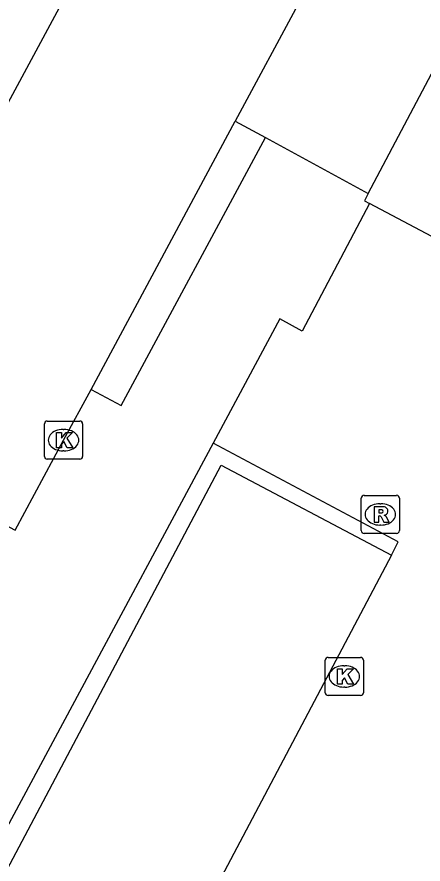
# Model space of a CAD drawing. Extents: x 159489 to 160304, y 383826 to 384530.
# Drawn here: x 159642.18 to 159652.84, y 384196.3 to 384218.51 of the extents above; entities that cross this region are included whole.
import ezdxf

# ---------------------------------------------------------------- set-up
doc = ezdxf.new("R2010")
doc.units = 0
for name, color, linetype in [('IMGEO_Kolk', 7, 'Continuous'), ('IMGEO_Pand', 7, 'Continuous'), ('IMGEO_Parkeervlak_open', 7, 'Continuous'), ('IMGEO_Rijbaan_lokaal_gesloten', 7, 'Continuous'), ('IMGEO_Rijbaan_lokaal_open', 7, 'Continuous'), ('IMGEO_Rioolput', 7, 'Continuous'), ('IMGEO_Voetpad_open', 7, 'Continuous')]:
    doc.layers.add(name, color=color, linetype=linetype)

msp = doc.modelspace()

# ---------------------------------------------------------------- linework, layer by layer
at = {"layer": 'IMGEO_Kolk'}
for p, q in [((159642.903, 384206.99), (159642.903, 384207.842)), ((159642.978, 384207.916), (159643.83, 384207.916)), ((159643.904, 384207.842), (159643.904, 384206.99)), ((159643.391, 384207.696), (159643.416, 384207.696)), ((159643.414, 384207.136), (159643.389, 384207.136)), ((159643.83, 384206.916), (159642.978, 384206.916)), ((159650.27, 384200.794), (159650.27, 384201.646)), ((159650.345, 384201.72), (159651.197, 384201.72)), ((159651.271, 384201.646), (159651.271, 384200.794)), ((159650.758, 384201.5), (159650.783, 384201.5)), ((159650.781, 384200.94), (159650.756, 384200.94)), ((159651.197, 384200.72), (159650.345, 384200.72))]:
    msp.add_line(p, q, dxfattribs=at)
for points in [[(159642.903, 384206.99), (159642.903, 384207.842)], [(159642.978, 384207.916), (159643.83, 384207.916)], [(159643.904, 384207.842), (159643.904, 384206.99)], [(159643.224, 384207.616), (159643.347, 384207.616), (159643.347, 384207.465), (159643.477, 384207.616), (159643.641, 384207.616), (159643.495, 384207.465), (159643.648, 384207.216), (159643.496, 384207.216), (159643.411, 384207.38), (159643.347, 384207.313), (159643.347, 384207.216), (159643.224, 384207.216), (159643.224, 384207.616)], [(159643.83, 384206.916), (159642.978, 384206.916)], [(159650.27, 384200.794), (159650.27, 384201.646)], [(159650.345, 384201.72), (159651.197, 384201.72)], [(159651.271, 384201.646), (159651.271, 384200.794)], [(159650.591, 384201.42), (159650.714, 384201.42), (159650.714, 384201.269), (159650.844, 384201.42), (159651.008, 384201.42), (159650.862, 384201.269), (159651.015, 384201.02), (159650.863, 384201.02), (159650.778, 384201.184), (159650.714, 384201.117), (159650.714, 384201.02), (159650.591, 384201.02), (159650.591, 384201.42)], [(159651.197, 384200.72), (159650.345, 384200.72)]]:
    msp.add_lwpolyline(points, dxfattribs=at)
for centre, start, end in [((159642.98, 384207.84), 91.552, 178.448), ((159642.98, 384207.84), 91.552, 178.448), ((159643.828, 384207.84), 1.552, 88.448), ((159643.828, 384207.84), 1.552, 88.448), ((159642.98, 384206.992), 181.552, 268.448), ((159642.98, 384206.992), 181.552, 268.448), ((159643.828, 384206.992), 271.552, 358.448), ((159643.828, 384206.992), 271.552, 358.448), ((159650.347, 384201.644), 91.552, 178.448), ((159650.347, 384201.644), 91.552, 178.448), ((159651.195, 384201.644), 1.552, 88.448), ((159651.195, 384201.644), 1.552, 88.448), ((159650.347, 384200.796), 181.552, 268.448), ((159650.347, 384200.796), 181.552, 268.448), ((159651.195, 384200.796), 271.552, 358.448), ((159651.195, 384200.796), 271.552, 358.448)]:
    msp.add_arc(centre, 0.0765, start, end, dxfattribs=at)
for centre, major_axis, ratio, start_param, end_param in [((159643.39, 384207.416), (-0.387, 0.002), 0.722429, 4.712389, 7.853982), ((159643.415, 384207.416), (-0.39, 0.002), 0.717154, 1.570796, 4.712389), ((159650.757, 384201.22), (-0.387, 0.002), 0.722429, 4.712389, 7.853982), ((159650.782, 384201.22), (-0.39, 0.002), 0.717154, 1.570796, 4.712389)]:
    msp.add_ellipse(centre, major_axis=major_axis, ratio=ratio, start_param=start_param, end_param=end_param, dxfattribs=at)
at = {"layer": 'IMGEO_Pand'}
for points in [[(159651.4, 384213.888), (159662.333, 384234.555)], [(159651.4, 384213.888), (159651.297, 384213.694), (159651.431, 384213.623)], [(159682.67, 384197.086), (159674.044, 384201.652), (159651.431, 384213.623)]]:
    msp.add_lwpolyline(points, dxfattribs=at)
at = {"layer": 'IMGEO_Parkeervlak_open'}
msp.add_lwpolyline([(159638.592, 384189.885), (159647.537, 384206.76), (159652.006, 384204.401)], dxfattribs=at)
at = {"layer": 'IMGEO_Rijbaan_lokaal_gesloten'}
for points in [[(159658.978, 384236.342), (159651.321, 384222.115), (159647.908, 384215.784)], [(159643.655, 384219.446), (159639.366, 384211.481)], [(159644.131, 384208.747), (159647.908, 384215.784)], [(159621.259, 384166.179), (159621.791, 384167.209), (159629.16, 384180.893), (159636.525, 384194.583), (159640.934, 384202.788), (159639.307, 384203.695), (159640.5, 384205.922), (159642.138, 384205.059), (159643.404, 384207.416), (159644.131, 384208.747)]]:
    msp.add_lwpolyline(points, dxfattribs=at)
at = {"layer": 'IMGEO_Rijbaan_lokaal_open'}
for points in [[(159651.431, 384213.623), (159649.663, 384210.272), (159649.078, 384210.598), (159647.326, 384207.335)], [(159652.006, 384204.401), (159652.186, 384204.749), (159647.326, 384207.335)], [(159652.006, 384204.401), (159643.082, 384187.51)]]:
    msp.add_lwpolyline(points, dxfattribs=at)
at = {"layer": 'IMGEO_Rioolput'}
for p, q in [((159651.215, 384205.043), (159651.215, 384205.895)), ((159651.29, 384205.969), (159652.142, 384205.969)), ((159652.216, 384205.895), (159652.216, 384205.043)), ((159651.703, 384205.749), (159651.728, 384205.749)), ((159651.726, 384205.189), (159651.701, 384205.189)), ((159652.142, 384204.969), (159651.29, 384204.969))]:
    msp.add_line(p, q, dxfattribs=at)
for points in [[(159651.215, 384205.043), (159651.215, 384205.895)], [(159651.29, 384205.969), (159652.142, 384205.969)], [(159652.216, 384205.895), (159652.216, 384205.043)], [(159651.804, 384205.667), (159651.552, 384205.669), (159651.552, 384205.269)], [(159651.73, 384205.588), (159651.676, 384205.588), (159651.676, 384205.507)], [(159651.552, 384205.269), (159651.676, 384205.269), (159651.676, 384205.431), (159651.687, 384205.431)], [(159651.676, 384205.507), (159651.728, 384205.507)], [(159651.734, 384205.402), (159651.805, 384205.269), (159651.945, 384205.269), (159651.88, 384205.395)], [(159652.142, 384204.969), (159651.29, 384204.969)]]:
    msp.add_lwpolyline(points, dxfattribs=at)
for centre, radius, start, end in [((159651.292, 384205.893), 0.0765, 91.552, 178.448), ((159651.292, 384205.893), 0.0765, 91.552, 178.448), ((159652.14, 384205.893), 0.0765, 1.552, 88.448), ((159652.14, 384205.893), 0.0765, 1.552, 88.448), ((159651.736, 384205.492), 0.0964, 77.0061, 93.1865), ((159651.75, 384205.549), 0.0378, 276.6634, 79.6772), ((159651.803, 384205.557), 0.109, 350.3612, 89.416), ((159651.686, 384205.378), 0.0533, 26.0293, 88.6989), ((159651.712, 384205.696), 0.19, 274.7715, 282.9687), ((159651.801, 384205.557), 0.112, 277.5842, 350.9817), ((159651.785, 384205.342), 0.108, 29.5134, 73.7905), ((159651.292, 384205.045), 0.0765, 181.552, 268.448), ((159651.292, 384205.045), 0.0765, 181.552, 268.448), ((159652.14, 384205.045), 0.0765, 271.552, 358.448), ((159652.14, 384205.045), 0.0765, 271.552, 358.448)]:
    msp.add_arc(centre, radius, start, end, dxfattribs=at)
for centre, major_axis, ratio, start_param, end_param in [((159651.702, 384205.469), (-0.387, 0.002), 0.722429, 4.712389, 7.853982), ((159651.727, 384205.469), (-0.39, 0.002), 0.717154, 1.570796, 4.712389)]:
    msp.add_ellipse(centre, major_axis=major_axis, ratio=ratio, start_param=start_param, end_param=end_param, dxfattribs=at)
at = {"layer": 'IMGEO_Voetpad_open'}
for points in [[(159647.908, 384215.784), (159648.7, 384215.354)], [(159644.131, 384208.747), (159644.915, 384208.328), (159648.7, 384215.354)], [(159648.7, 384215.354), (159651.4, 384213.888)], [(159647.326, 384207.335), (159624.039, 384163.992)]]:
    msp.add_lwpolyline(points, dxfattribs=at)

doc.saveas('drawing.dxf')
